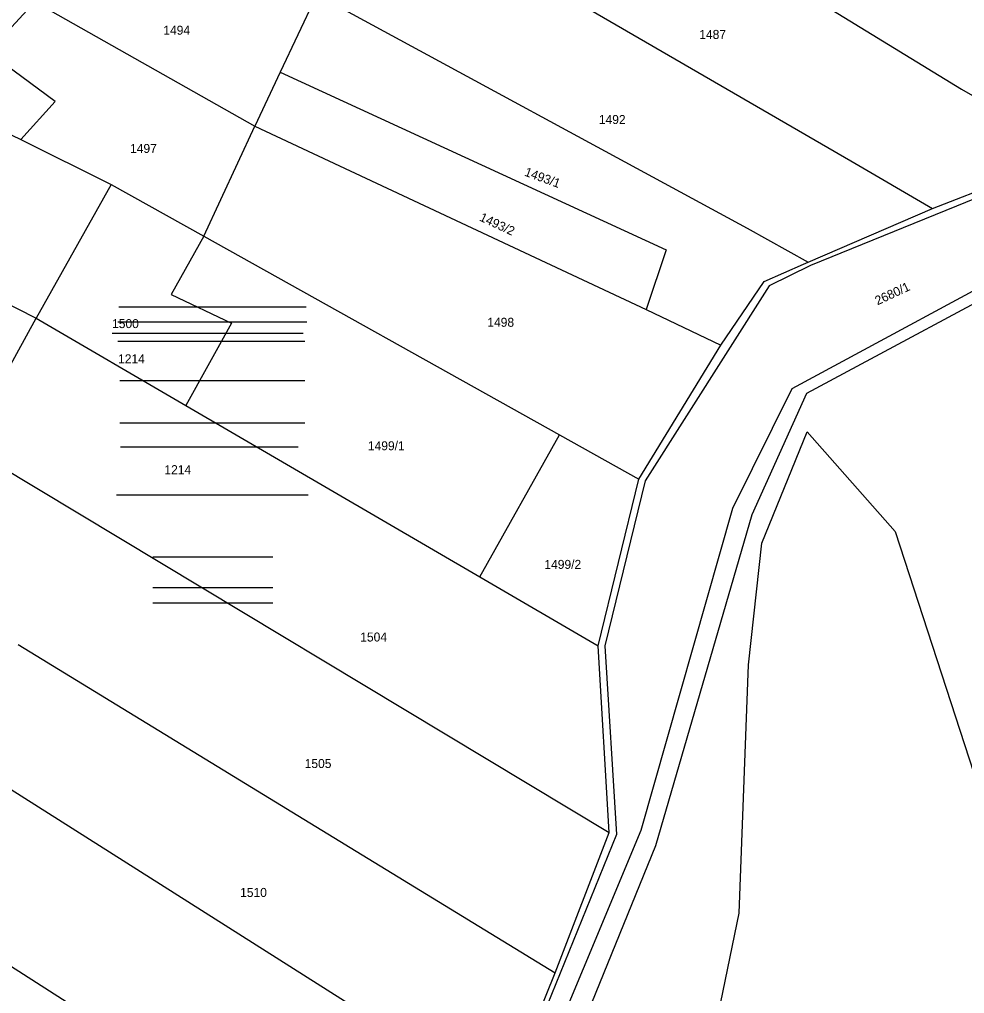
# Model space of a CAD drawing. Extents: x -601580 to 4, y -1204314 to 4.
# Drawn here: x -600219 to -600140.2, y -1203870.6 to -1203789.5 of the extents above; entities that cross this region are included whole.
import ezdxf

# ---------------------------------------------------------------- set-up
doc = ezdxf.new("R2010")
doc.units = 0
for name, color, linetype in [('00-EON NN', 7, 'Continuous'), ('00-INNOGY-NTL', 7, 'Continuous'), ('00-KN-HRANICE PARCEL', 7, 'Continuous'), ('00-KN-PARC. CISLA', 7, 'Continuous'), ('00-KN-VNITRNI KRESBA', 7, 'Continuous'), ('00-POLOHOPIS', 7, 'Continuous'), ('00-SITE KOM. KABEL', 7, 'Continuous'), ('00-VAK-KANAL-POTRUBI', 7, 'Continuous'), ('00-VAK-VODA-RAD IGIS', 7, 'Continuous'), ('11-REKONSTRUKCE  VYKOP', 7, 'Continuous'), ('11-REKONSTRUKCE VODOVOD', 7, 'Continuous')]:
    doc.layers.add(name, color=color, linetype=linetype)

msp = doc.modelspace()

# ---------------------------------------------------------------- linework, layer by layer
at = {"layer": '00-EON NN'}
msp.add_line((-600210.601, -1203819.534), (-600195.169, -1203819.534), dxfattribs=at)
at = {"layer": '00-INNOGY-NTL'}
msp.add_line((-600210.601, -1203823.073), (-600195.169, -1203823.073), dxfattribs=at)
at = {"layer": '00-KN-HRANICE PARCEL'}
for p, q in [((-600194.17, -1203787.39), (-600197.22, -1203793.87)), ((-600217.67, -1203788.01), (-600199.34, -1203798.36)), ((-600197.22, -1203793.87), (-600199.34, -1203798.36)), ((-600203.6, -1203807.53), (-600199.34, -1203798.36)), ((-600199.34, -1203798.36), (-600166.72, -1203813.64)), ((-600218.84, -1203799.48), (-600211.31, -1203803.23)), ((-600211.31, -1203803.23), (-600217.55, -1203814.35)), ((-600211.31, -1203803.23), (-600203.6, -1203807.53)), ((-600153.23, -1203809.68), (-600142.88, -1203805.23)), ((-600203.6, -1203807.53), (-600173.94, -1203824.08)), ((-600224.08, -1203811.08), (-600217.55, -1203814.35)), ((-600166.72, -1203813.64), (-600160.5, -1203816.59)), ((-600223.4, -1203824.99), (-600217.55, -1203814.35)), ((-600217.55, -1203814.35), (-600205.09, -1203821.62)), ((-600211.222, -1203815.606), (-600195.31, -1203815.606)), ((-600167.35, -1203827.76), (-600160.5, -1203816.59)), ((-600205.09, -1203821.62), (-600180.6, -1203835.9)), ((-600180.6, -1203835.9), (-600173.94, -1203824.08)), ((-600173.94, -1203824.08), (-600167.35, -1203827.76)), ((-600223.4, -1203824.99), (-600169.82, -1203857.19)), ((-600210.529, -1203825.083), (-600195.741, -1203825.083)), ((-600170.72, -1203841.66), (-600167.35, -1203827.76)), ((-600180.6, -1203835.9), (-600170.72, -1203841.66)), ((-600219.06, -1203841.53), (-600174.32, -1203868.89)), ((-600169.82, -1203857.19), (-600170.72, -1203841.66)), ((-600224.56, -1203850.52), (-600178.64, -1203879.59)), ((-600237.95, -1203856.68), (-600183.62, -1203891.32)), ((-600174.32, -1203868.89), (-600169.82, -1203857.19)), ((-600178.64, -1203879.59), (-600174.32, -1203868.89))]:
    msp.add_line(p, q, dxfattribs=at)
for points in [[(-600186.25, -1203767.24), (-600140.46, -1203795.28), (-600126.45, -1203803.32)], [(-600190.37, -1203777.65), (-600149.68, -1203801.25), (-600142.88, -1203805.23)], [(-600245.8, -1203781.55), (-600239.71, -1203785.78), (-600227.49, -1203795.28), (-600227.15, -1203794.86), (-600225.1, -1203796.04), (-600223.2, -1203797.13), (-600220.4, -1203798.73), (-600218.84, -1203799.48)], [(-600194.17, -1203787.39), (-600158.32, -1203806.85), (-600153.23, -1203809.68)], [(-600218.84, -1203799.48), (-600215.98, -1203796.31), (-600221.55, -1203792.2), (-600217.67, -1203788.01)], [(-600197.22, -1203793.87), (-600165.05, -1203808.65), (-600166.72, -1203813.64)], [(-600062.27, -1203794.12), (-600071.58, -1203797.79), (-600089.43, -1203806.87), (-600096.76, -1203808.61), (-600101.26, -1203809.7), (-600113.25, -1203808.47), (-600133.17, -1203808.69), (-600154.6, -1203820.23), (-600159.54, -1203830.22)], [(-600061.8, -1203795.22), (-600071.06, -1203798.98), (-600088.84, -1203808.25), (-600101.28, -1203811.21), (-600113.27, -1203809.47), (-600133.19, -1203809.79), (-600153.36, -1203820.62), (-600157.92, -1203830.73)], [(-600142.88, -1203805.23), (-600137.01, -1203802.94), (-600126.45, -1203803.32)], [(-600203.6, -1203807.53), (-600206.3, -1203812.38), (-600201.29, -1203814.77), (-600205.09, -1203821.62)], [(-600160.5, -1203816.59), (-600156.89, -1203811.31), (-600153.63, -1203809.85), (-600153.23, -1203809.68)], [(-600158.98, -1203863.92), (-600158.2, -1203843.22), (-600157.09, -1203833.09), (-600153.32, -1203823.81)], [(-600153.32, -1203823.81), (-600145.99, -1203832.13), (-600129.01, -1203884.25), (-600096.07, -1203914.36), (-600078.71, -1203940.52), (-600074.98, -1203955.48), (-600077.52, -1203982.02), (-600052.92, -1204000.7)], [(-600159.54, -1203830.22), (-600167.17, -1203857.04), (-600181.46, -1203891.27), (-600186.55, -1203906.46), (-600192.37, -1203932.5), (-600206.87, -1203967.28), (-600212.42, -1203999.52), (-600212.59, -1204001.77), (-600219.34, -1204020.85), (-600222.89, -1204022.84), (-600235.66, -1204018.92), (-600255.86, -1204018.49), (-600271.84, -1204027.74), (-600289.17, -1204032.41), (-600290.25, -1204033.5)], [(-600157.92, -1203830.73), (-600165.94, -1203858.3), (-600179.95, -1203892.71), (-600185.06, -1203907.48), (-600190.45, -1203932.98), (-600205.18, -1203968.19), (-600210.41, -1203999.87), (-600210.67, -1204002.77), (-600217.07, -1204021.64)], [(-600182.64, -1204022), (-600185.73, -1204011.45), (-600182.92, -1203999.91), (-600163.79, -1203931.08), (-600167.02, -1203902.89), (-600158.98, -1203863.92)]]:
    msp.add_lwpolyline(points, dxfattribs=at)
at = {"layer": '00-KN-VNITRNI KRESBA'}
for p, q in [((-600136.86, -1203803.4), (-600153.03, -1203809.96)), ((-600153.03, -1203809.96), (-600156.49, -1203811.67)), ((-600156.49, -1203811.67), (-600166.81, -1203827.91)), ((-600166.81, -1203827.91), (-600170.18, -1203841.64)), ((-600170.18, -1203841.64), (-600169.2, -1203857.36)), ((-600169.2, -1203857.36), (-600183.1, -1203891.49))]:
    msp.add_line(p, q, dxfattribs=at)
at = {"layer": '00-POLOHOPIS'}
msp.add_line((-600210.868, -1203829.072), (-600194.902, -1203829.072), dxfattribs=at)
at = {"layer": '00-SITE KOM. KABEL'}
msp.add_line((-600210.681, -1203813.401), (-600195.063, -1203813.401), dxfattribs=at)
at = {"layer": '00-VAK-KANAL-POTRUBI'}
msp.add_line((-600210.751, -1203816.268), (-600195.169, -1203816.268), dxfattribs=at)
at = {"layer": '00-VAK-VODA-RAD IGIS'}
msp.add_line((-600210.741, -1203814.672), (-600195.009, -1203814.672), dxfattribs=at)
at = {"layer": '11-REKONSTRUKCE  VYKOP'}
for p, q in [((-600207.838, -1203836.783), (-600197.847, -1203836.783)), ((-600207.838, -1203838.072), (-600197.847, -1203838.072))]:
    msp.add_line(p, q, dxfattribs=at)
at = {"layer": '11-REKONSTRUKCE VODOVOD'}
msp.add_line((-600207.838, -1203834.244), (-600197.847, -1203834.244), dxfattribs=at)

# ---------------------------------------------------------------- texts
at = {"layer": '00-KN-PARC. CISLA'}
for s, p in [('1494', (-600206.965, -1203790.74)), ('1487', (-600162.305, -1203791.09)), ('1492', (-600170.675, -1203798.18)), ('1497', (-600209.735, -1203800.59)), ('1500', (-600211.235, -1203815.18)), ('1498', (-600179.965, -1203815.07)), ('1214', (-600210.735, -1203818.113)), ('1499/1', (-600189.919, -1203825.36)), ('1214', (-600206.875, -1203827.351)), ('1499/2', (-600175.211, -1203835.24)), ('1504', (-600190.555, -1203841.29)), ('1505', (-600195.185, -1203851.83)), ('1510', (-600200.565, -1203862.57))]:
    msp.add_text(s, height=0.75, dxfattribs=at).set_placement(p)
for s, rotation, p in [('1493/1', 340, (-600176.928, -1203802.466)), ('1493/2', 335, (-600180.681, -1203806.203)), ('2680/1', 25, (-600147.454, -1203813.29))]:
    msp.add_text(s, height=0.75, rotation=rotation, dxfattribs=at).set_placement(p)

doc.saveas('drawing.dxf')
